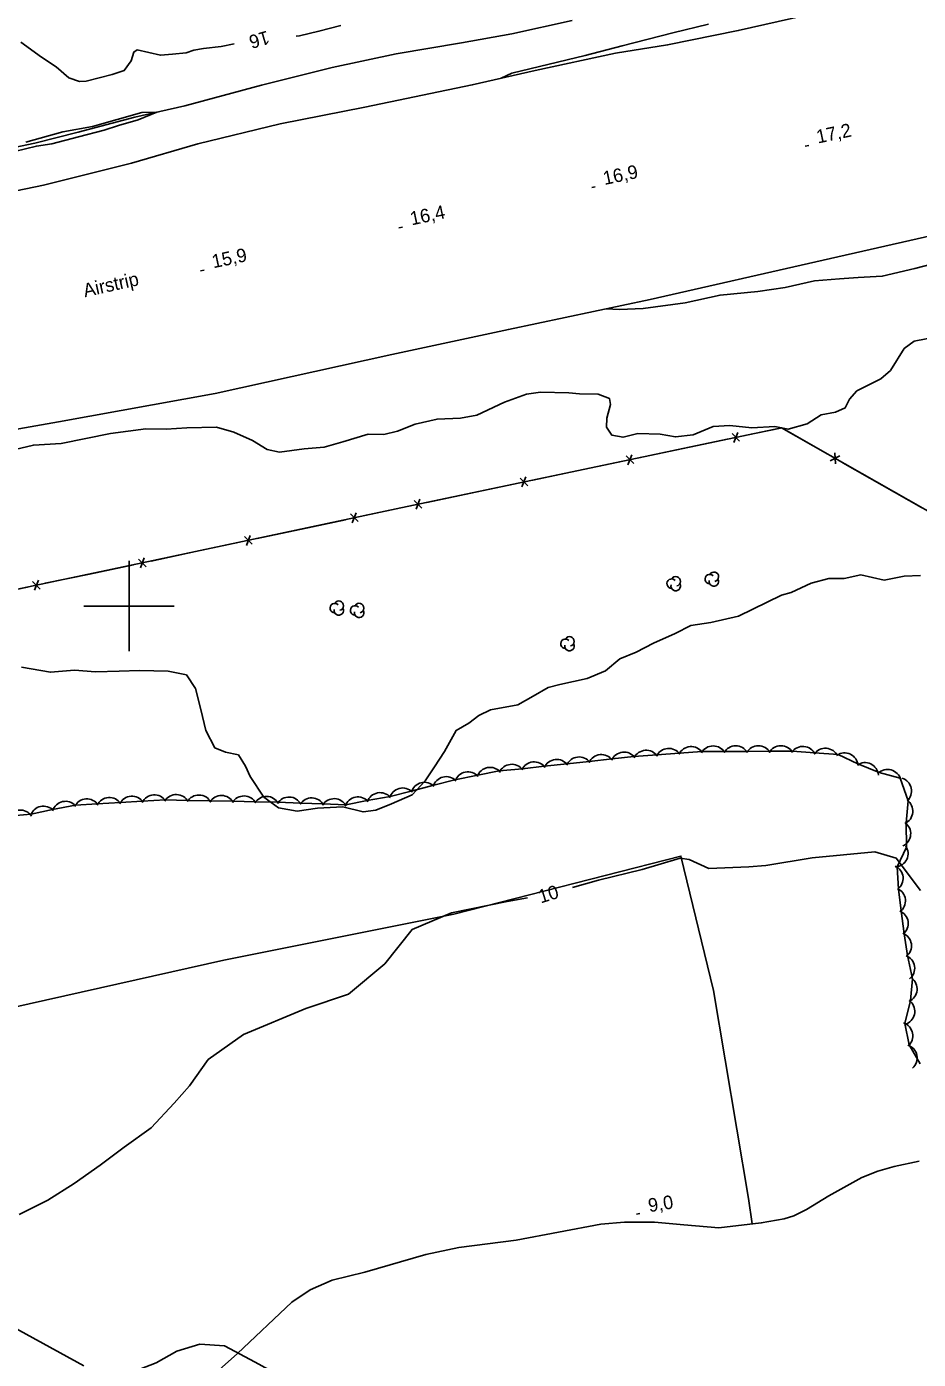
# Model space of a CAD drawing. Extents: x 643342 to 646936, y 5873857 to 5876103.
# Drawn here: x 645577.3 to 645774.9, y 5875433.1 to 5875728.4 of the extents above; entities that cross this region are included whole.
import ezdxf

# ---------------------------------------------------------------- set-up
doc = ezdxf.new("R2010")
doc.units = 0
for name, color, linetype in [('Niveau 1', 7, 'Continuous'), ('Niveau 2', 7, 'Continuous'), ('Niveau 25', 7, 'Continuous'), ('Niveau 3', 7, 'Continuous'), ('Niveau 37', 7, 'Continuous'), ('Niveau 4', 7, 'Continuous'), ('Niveau 44', 7, 'Continuous'), ('Niveau 61', 7, 'Continuous')]:
    doc.layers.add(name, color=color, linetype=linetype)

msp = doc.modelspace()

# ---------------------------------------------------------------- linework, layer by layer
at = {"layer": 'Niveau 1'}
for points in [[(645698.25, 5875537.69), (645704, 5875539.3), (645713.71, 5875541.67), (645722.09, 5875544.16), (645724.11, 5875543.83), (645728.5, 5875541.88), (645737.36, 5875542.23), (645741.1, 5875542.51), (645751.41, 5875544.2), (645765.29, 5875545.56), (645770.03, 5875544.18), (645775.4, 5875537.02)], [(645575.67, 5875465.19), (645582, 5875468.38), (645587.83, 5875472.1), (645593.57, 5875476.16), (645598.92, 5875480.13), (645604.92, 5875484.39), (645609.95, 5875489.9), (645613.35, 5875493.69), (645617.55, 5875499.53), (645625.33, 5875505.11), (645639.19, 5875510.88), (645648.62, 5875513.99), (645656.64, 5875520.74), (645662.73, 5875528.37), (645671.48, 5875532.05), (645683.77, 5875534.54), (645688.29, 5875535.35)]]:
    msp.add_lwpolyline(points, dxfattribs=at)
at = {"layer": 'Niveau 2'}
for points in [[(645637.06, 5875726.22), (645637.77, 5875726.34), (645642.08, 5875727.35), (645646.93, 5875728.63)], [(645728.42, 5875728.92), (645720.51, 5875726.97), (645709.24, 5875724.08), (645701.04, 5875721.98), (645684.79, 5875718.04), (645682.47, 5875716.92)], [(645576, 5875724.9), (645580.59, 5875721.6), (645583.81, 5875719.45), (645586.61, 5875717.03), (645588.97, 5875716.19), (645590.45, 5875716.26), (645596.22, 5875717.74), (645598.94, 5875718.67), (645600.47, 5875720.76), (645601.03, 5875722.72), (645601.79, 5875723.19), (645606.93, 5875722.01), (645609.6, 5875722.24), (645612.66, 5875722.56), (645614.38, 5875723.17), (645616.52, 5875723.53), (645620.37, 5875723.98), (645623.29, 5875724.57)], [(645574.63, 5875700.68), (645579.45, 5875701.91), (645582.84, 5875702.43), (645588.78, 5875703.99), (645594.5, 5875705.46), (645597.62, 5875706.43), (645602.03, 5875707.73), (645606.18, 5875709.42), (645602.81, 5875709.36), (645591.9, 5875706.27), (645585.3, 5875705.07), (645577.14, 5875702.8)], [(645705.7, 5875665.84), (645708.66, 5875665.7), (645713.91, 5875665.91), (645723.2, 5875667.19), (645730.97, 5875668.89), (645739.31, 5875669.72), (645745.42, 5875670.6), (645751.88, 5875672.05), (645757.46, 5875672.47), (645761.58, 5875672.79), (645766.93, 5875673.07), (645774.12, 5875674.77), (645778.16, 5875675.84)], [(645779.65, 5875659.76), (645774.02, 5875658.69), (645771.74, 5875657.04), (645768.74, 5875652.21), (645766.6, 5875650.34), (645761.26, 5875647.67), (645759.69, 5875645.86), (645758.73, 5875643.94), (645756.55, 5875642.94), (645753.39, 5875642.37), (645750.26, 5875640.4), (645746.05, 5875639.19), (645743.11, 5875639.76), (645737.98, 5875639.5), (645733.17, 5875639.99), (645729.44, 5875639.77), (645725, 5875637.95), (645721.07, 5875637.47), (645717.66, 5875638.1), (645712.72, 5875638.22), (645709.46, 5875637.41), (645707.01, 5875637.85), (645705.82, 5875639.66), (645705.9, 5875641.6), (645706.69, 5875644.62), (645706.43, 5875646), (645703.92, 5875646.96), (645699.8, 5875647.05)], [(645699.8, 5875647.05), (645697.44, 5875647.21), (645691.14, 5875647.42), (645688.08, 5875646.98), (645683.23, 5875645.17), (645677.03, 5875642.28), (645673.41, 5875641.61), (645668.27, 5875641.41), (645663.4, 5875640.31), (645659.46, 5875638.72), (645656.43, 5875638.04), (645652.96, 5875638.08), (645647.34, 5875636.37), (645643.24, 5875635.23), (645638.76, 5875634.87), (645633.33, 5875634.06), (645630.62, 5875634.71), (645627.31, 5875636.65), (645623.23, 5875638.56), (645619.36, 5875639.67), (645612.81, 5875639.5), (645608.21, 5875639.19), (645603.68, 5875639.29), (645595.88, 5875638.23), (645584.91, 5875636.01), (645578.79, 5875635.65), (645569.63, 5875633.5)], [(645576.13, 5875586.46), (645582.55, 5875585.35), (645587.91, 5875585.82), (645592.55, 5875585.41), (645597.76, 5875585.58), (645602.28, 5875585.75), (645608.67, 5875585.56), (645612.71, 5875584.75), (645614.7, 5875581.74), (645615.92, 5875577.09), (645617.03, 5875572.43), (645618.98, 5875568.6), (645621.36, 5875567.65), (645624.23, 5875567.03), (645625.83, 5875564.56), (645626.84, 5875562.27), (645629.89, 5875557.67), (645633.09, 5875555.28), (645637.22, 5875554.6), (645641.76, 5875555.24), (645647.36, 5875555.5), (645651.87, 5875554.39), (645654.65, 5875554.81), (645658.14, 5875556.17), (645662.72, 5875558.2), (645665.59, 5875561.29), (645667.67, 5875564.37), (645669.88, 5875567.82), (645672.5, 5875572.45), (645675.28, 5875574.09), (645677.48, 5875575.79), (645680.06, 5875577), (645686.15, 5875578.12), (645689.53, 5875580.04), (645692.85, 5875581.96), (645695.48, 5875582.65), (645701.49, 5875583.99), (645705.58, 5875585.63), (645708.77, 5875588.34), (645712.36, 5875589.82), (645716.19, 5875591.78), (645721.03, 5875593.94), (645724.48, 5875595.69), (645728.94, 5875596.38), (645735.08, 5875597.8), (645738.21, 5875599.31), (645744.57, 5875602.4), (645746.75, 5875602.98), (645751.17, 5875605.04), (645755.11, 5875606.11), (645758.46, 5875606.11), (645762.13, 5875606.91), (645767.37, 5875605.76), (645771.8, 5875606.65), (645775.37, 5875606.79)], [(645246.8, 5875436.74), (645309.81, 5875452.91), (645347.57, 5875463.16), (645370.52, 5875468.47), (645498.8, 5875495.97), (645554.04, 5875506.6), (645620.96, 5875521.54), (645671.93, 5875531.75), (645722.29, 5875544.6), (645729.55, 5875514.86), (645737.24, 5875468.76), (645738.05, 5875463.13)], [(645612.62, 5875424.32), (645624.01, 5875434.45), (645636.08, 5875445.81), (645640.13, 5875448.5), (645645.01, 5875450.67), (645652.25, 5875452.47), (645665.77, 5875456.38), (645673.06, 5875457.89), (645685.81, 5875459.55), (645704.55, 5875463.06), (645709.76, 5875463.54), (645716.47, 5875463.49), (645722.94, 5875462.93), (645730.68, 5875462.29), (645740.11, 5875463.36), (645745.18, 5875464.23), (645747.35, 5875464.91), (645750.13, 5875466.34), (645755.11, 5875469.33), (645762.41, 5875473.41), (645765.97, 5875474.81), (645769.57, 5875475.82), (645775.09, 5875477.02)], [(645547.77, 5875454.79), (645589.95, 5875431.69)], [(645658.53, 5875406.54), (645656.54, 5875409.38), (645653.02, 5875414.7), (645648.35, 5875418.59), (645641.79, 5875421.92), (645637.56, 5875425.56), (645633.17, 5875429.6), (645627.96, 5875432.48), (645621.13, 5875436.14), (645615.65, 5875436.5), (645610.56, 5875434.95), (645605.99, 5875432.33), (645600.07, 5875430.1), (645594.61, 5875429.75), (645590.11, 5875428.15), (645585.33, 5875426.93), (645581.41, 5875427.16), (645576.32, 5875427.21)]]:
    msp.add_lwpolyline(points, dxfattribs=at)
at = {"layer": 'Niveau 25'}
for points in [[(645564.93, 5875689.92), (645581.02, 5875693.28), (645600.53, 5875698.09), (645615.25, 5875702.37), (645633.5, 5875706.83), (645652.26, 5875710.53), (645676.04, 5875715.47), (645690.02, 5875718.63), (645707.82, 5875722.48), (645719.32, 5875724.3), (645735, 5875727.48), (645752.7, 5875731.47)], [(646008.31, 5875730.07), (645989.1, 5875725.83), (645979.84, 5875723.79), (645944.67, 5875717.25), (645929.96, 5875714.52), (645882.94, 5875704.39), (645853.73, 5875698.01), (645816.4, 5875690.78), (645786.72, 5875684.12), (645753.83, 5875676.65), (645715.45, 5875667.89)], [(645715.45, 5875667.89), (645684.07, 5875661.28), (645658.19, 5875655.72), (645619.05, 5875647.11), (645584.32, 5875640.84), (645551.64, 5875635.02)]]:
    msp.add_lwpolyline(points, dxfattribs=at)
at = {"layer": 'Niveau 3'}
for p, q in [((645749.82, 5875701.91), (645750.61, 5875702.07)), ((645702.54, 5875692.71), (645703.32, 5875692.88)), ((645659.79, 5875683.77), (645660.57, 5875683.94)), ((645615.85, 5875674.27), (645616.64, 5875674.44)), ((645712.42, 5875465.32), (645713.21, 5875465.44))]:
    msp.add_line(p, q, dxfattribs=at)
at = {"layer": 'Niveau 37'}
for points in [[(645912.67, 5875543.43), (645840.15, 5875585.19), (645786.72, 5875615.54), (645744.58, 5875639.47), (645661.64, 5875622.06)], [(645734.9, 5875638.46), (645734.04, 5875636.24)], [(645744.37, 5875639.43), (645736.44, 5875637.76)], [(645754.73, 5875633.71), (645746.04, 5875638.64)], [(645732.53, 5875636.94), (645722.74, 5875634.89)], [(645735.31, 5875636.51), (645733.63, 5875638.2)], [(645711.83, 5875631.58), (645710.15, 5875633.27)], [(645711.42, 5875633.53), (645710.56, 5875631.31)], [(645722.74, 5875634.89), (645712.96, 5875632.83)], [(645757.52, 5875633.28), (645755.4, 5875632.18)], [(645756.53, 5875631.54), (645756.39, 5875633.92)], [(645699.26, 5875629.96), (645689.47, 5875627.91)], [(645709.04, 5875632.01), (645699.26, 5875629.96)], [(645766.89, 5875626.8), (645758.2, 5875631.74)], [(645685.56, 5875627.08), (645675.77, 5875625.03)], [(645688.35, 5875626.65), (645686.66, 5875628.34)], [(645687.94, 5875628.6), (645687.07, 5875626.38)], [(645775.58, 5875621.87), (645766.89, 5875626.8)], [(645664.45, 5875623.67), (645663.59, 5875621.45)], [(645675.77, 5875625.03), (645665.99, 5875622.98)], [(645661.64, 5875622.06), (645602.9, 5875609.55), (645529.72, 5875594.18), (645467.05, 5875580.77), (645368.14, 5875559.93), (645217.21, 5875528.14)], [(645661.64, 5875622.06), (645651.86, 5875619.98)], [(645664.86, 5875621.72), (645663.18, 5875623.41)], [(645647.95, 5875619.14), (645638.17, 5875617.06)], [(645650.74, 5875618.72), (645649.05, 5875620.4)], [(645650.32, 5875620.67), (645649.47, 5875618.45)], [(645627.26, 5875613.71), (645625.58, 5875615.4)], [(645626.85, 5875615.67), (645625.99, 5875613.44)], [(645638.17, 5875617.06), (645628.39, 5875614.98)], [(645614.69, 5875612.06), (645604.91, 5875609.97)], [(645624.47, 5875614.14), (645614.69, 5875612.06)], [(645601, 5875609.15), (645591.21, 5875607.09)], [(645603.79, 5875608.71), (645602.1, 5875610.4)], [(645603.37, 5875610.67), (645602.52, 5875608.44)], [(645591.21, 5875607.09), (645581.43, 5875605.04)], [(645577.51, 5875604.21), (645567.73, 5875602.16)], [(645580.3, 5875603.78), (645578.62, 5875605.47)], [(645579.89, 5875605.74), (645579.03, 5875603.51)]]:
    msp.add_lwpolyline(points, dxfattribs=at)
at = {"layer": 'Niveau 4'}
msp.add_lwpolyline([(645698.18, 5875729.73), (645684.8, 5875726.78), (645673.66, 5875724.78), (645659.17, 5875722.31), (645644.97, 5875719.28), (645629.33, 5875715.4), (645612.37, 5875710.79), (645601.27, 5875708.32), (645588.73, 5875705), (645579.14, 5875702.58), (645568.82, 5875700.43)], dxfattribs=at)
at = {"layer": 'Niveau 44'}
for points in [[(645775.32, 5875498.62), (645772.87, 5875502.77), (645771.92, 5875507.53), (645773.15, 5875512.6), (645773.65, 5875517.43), (645772.49, 5875522.58), (645771.79, 5875527.38), (645771.08, 5875532.47), (645770.55, 5875537.29), (645770.2, 5875542.23), (645772.28, 5875546.62), (645772.22, 5875551.98), (645772.67, 5875556.82), (645770.9, 5875561.85), (645766.23, 5875563.15), (645761.51, 5875565.03), (645757.12, 5875567.12), (645751.88, 5875567.47), (645747.04, 5875567.86), (645741.87, 5875567.83), (645737.02, 5875567.81), (645731.87, 5875567.79), (645727.02, 5875567.77), (645721.87, 5875567.43), (645717.03, 5875567.03), (645711.89, 5875566.67), (645707.06, 5875566.14), (645701.95, 5875565.59), (645697.12, 5875565.06), (645692, 5875564.51), (645687.18, 5875563.98), (645682.03, 5875563.5), (645677.27, 5875562.52), (645672.2, 5875561.54), (645667.51, 5875560.32), (645662.53, 5875559.02), (645657.83, 5875557.79), (645652.77, 5875556.91), (645648.01, 5875555.99), (645642.92, 5875556.19), (645638.07, 5875556.36), (645632.93, 5875556.55)], [(645632.93, 5875556.55), (645628.07, 5875556.65), (645622.93, 5875556.76), (645618.07, 5875556.85), (645612.93, 5875556.96), (645608.08, 5875557.06), (645602.92, 5875556.78), (645598.07, 5875556.49), (645592.94, 5875556.18), (645588.09, 5875555.89), (645583, 5875554.92), (645578.26, 5875553.88), (645573.19, 5875553.43)]]:
    msp.add_lwpolyline(points, dxfattribs=at)
for centre, radius, start, end in [((645720.24, 5875604.96), 1.05, 44.1154, 269.804), ((645721.14, 5875605.49), 1.05, 282.2692, 149.7263), ((645728.69, 5875605.97), 1.05, 44.1154, 269.804), ((645729.59, 5875605.45), 1.05, 166.9369, 29.6212), ((645729.59, 5875606.5), 1.05, 282.2692, 149.7263), ((645721.14, 5875604.44), 1.05, 166.9369, 29.6212), ((645645.57, 5875599.56), 1.05, 44.1154, 269.804), ((645646.47, 5875600.09), 1.05, 282.2692, 149.7263), ((645650.08, 5875599.03), 1.05, 44.1154, 269.804), ((645650.98, 5875599.56), 1.05, 282.2692, 149.7263), ((645646.47, 5875599.04), 1.05, 166.9369, 29.6212), ((645650.98, 5875598.51), 1.05, 166.9369, 29.6212), ((645696.69, 5875591.66), 1.05, 44.1154, 269.804), ((645697.59, 5875591.14), 1.05, 166.9369, 29.6212), ((645697.59, 5875592.19), 1.05, 282.2692, 149.7263), ((645709.67, 5875564.65), 3, 36.2223, 156.2002), ((645709.67, 5875564.65), 3, 36.2223, 156.2002), ((645709.67, 5875564.65), 3, 36.2223, 156.2002), ((645714.61, 5875565.07), 3, 34.6683, 154.6462), ((645714.61, 5875565.07), 3, 34.6683, 154.6462), ((645714.61, 5875565.07), 3, 34.6683, 154.6462), ((645719.59, 5875565.47), 3, 34.6683, 154.6462), ((645719.59, 5875565.47), 3, 34.6683, 154.6462), ((645719.59, 5875565.47), 3, 34.6683, 154.6462), ((645724.57, 5875565.88), 3, 34.6683, 154.6462), ((645724.57, 5875565.88), 3, 34.6683, 154.6462), ((645724.57, 5875565.88), 3, 34.6683, 154.6462), ((645729.45, 5875566.02), 3, 30.2464, 150.2243), ((645729.45, 5875566.02), 3, 30.2464, 150.2243), ((645729.45, 5875566.02), 3, 30.2464, 150.2243), ((645734.45, 5875566.04), 3, 30.2464, 150.2243), ((645734.45, 5875566.04), 3, 30.2464, 150.2243), ((645734.45, 5875566.04), 3, 30.2464, 150.2243), ((645739.45, 5875566.06), 3, 30.2464, 150.2243), ((645739.45, 5875566.06), 3, 30.2464, 150.2243), ((645739.45, 5875566.06), 3, 30.2464, 150.2243), ((645744.45, 5875566.07), 3, 30.2464, 150.2243), ((645744.45, 5875566.07), 3, 30.2464, 150.2243), ((645744.45, 5875566.07), 3, 30.2464, 150.2243), ((645749.32, 5875565.91), 3, 25.4325, 145.4105), ((645749.32, 5875565.91), 3, 25.4325, 145.4105), ((645749.32, 5875565.91), 3, 25.4325, 145.4105), ((645754.3, 5875565.51), 3, 25.4325, 145.4105), ((645754.3, 5875565.51), 3, 25.4325, 145.4105), ((645754.3, 5875565.51), 3, 25.4325, 145.4105), ((645684.81, 5875561.95), 3, 36.2223, 156.2002), ((645684.81, 5875561.95), 3, 36.2223, 156.2002), ((645684.81, 5875561.95), 3, 36.2223, 156.2002), ((645689.78, 5875562.49), 3, 36.2223, 156.2002), ((645689.78, 5875562.49), 3, 36.2223, 156.2002), ((645689.78, 5875562.49), 3, 36.2223, 156.2002), ((645694.75, 5875563.03), 3, 36.2223, 156.2002), ((645694.75, 5875563.03), 3, 36.2223, 156.2002), ((645694.75, 5875563.03), 3, 36.2223, 156.2002), ((645699.72, 5875563.57), 3, 36.2223, 156.2002), ((645699.72, 5875563.57), 3, 36.2223, 156.2002), ((645699.72, 5875563.57), 3, 36.2223, 156.2002), ((645704.69, 5875564.11), 3, 36.2223, 156.2002), ((645704.69, 5875564.11), 3, 36.2223, 156.2002), ((645704.69, 5875564.11), 3, 36.2223, 156.2002), ((645758.56, 5875564.48), 3, 4.5481, 124.526), ((645758.56, 5875564.48), 3, 4.5481, 124.526), ((645758.56, 5875564.48), 3, 4.5481, 124.526), ((645763.07, 5875562.33), 3, 4.5481, 124.526), ((645763.07, 5875562.33), 3, 4.5481, 124.526), ((645763.07, 5875562.33), 3, 4.5481, 124.526), ((645670.3, 5875559.22), 3, 44.649, 164.627), ((645670.3, 5875559.22), 3, 44.649, 164.627), ((645670.3, 5875559.22), 3, 44.649, 164.627), ((645675.1, 5875560.28), 3, 41.5622, 161.5401), ((645675.1, 5875560.28), 3, 41.5622, 161.5401), ((645675.1, 5875560.28), 3, 41.5622, 161.5401), ((645680, 5875561.28), 3, 41.5622, 161.5401), ((645680, 5875561.28), 3, 41.5622, 161.5401), ((645680, 5875561.28), 3, 41.5622, 161.5401), ((645768.1, 5875560.8), 3, 14.5213, 134.4992), ((645768.1, 5875560.8), 3, 14.5213, 134.4992), ((645768.1, 5875560.8), 3, 14.5213, 134.4992), ((645770.4, 5875559.03), 3, 312.3602, 72.3381), ((645770.4, 5875559.03), 3, 312.3602, 72.3381), ((645770.4, 5875559.03), 3, 312.3602, 72.3381), ((645660.63, 5875556.7), 3, 44.649, 164.627), ((645660.63, 5875556.7), 3, 44.649, 164.627), ((645660.63, 5875556.7), 3, 44.649, 164.627), ((645665.46, 5875557.96), 3, 44.649, 164.627), ((645665.46, 5875557.96), 3, 44.649, 164.627), ((645665.46, 5875557.96), 3, 44.649, 164.627), ((645585.9, 5875553.75), 3, 42.3555, 162.3335), ((645585.9, 5875553.75), 3, 42.3555, 162.3335), ((645585.9, 5875553.75), 3, 42.3555, 162.3335), ((645590.62, 5875554.28), 3, 33.4601, 153.4381), ((645590.62, 5875554.28), 3, 33.4601, 153.4381), ((645590.62, 5875554.28), 3, 33.4601, 153.4381), ((645595.61, 5875554.58), 3, 33.4601, 153.4381), ((645595.61, 5875554.58), 3, 33.4601, 153.4381), ((645595.61, 5875554.58), 3, 33.4601, 153.4381), ((645600.6, 5875554.88), 3, 33.4601, 153.4381), ((645600.6, 5875554.88), 3, 33.4601, 153.4381), ((645600.6, 5875554.88), 3, 33.4601, 153.4381), ((645605.59, 5875555.18), 3, 33.4601, 153.4381), ((645605.59, 5875555.18), 3, 33.4601, 153.4381), ((645605.59, 5875555.18), 3, 33.4601, 153.4381), ((645610.47, 5875555.25), 3, 28.8508, 148.8288), ((645610.47, 5875555.25), 3, 28.8508, 148.8288), ((645610.47, 5875555.25), 3, 28.8508, 148.8288), ((645615.47, 5875555.14), 3, 28.8508, 148.8288), ((645615.47, 5875555.14), 3, 28.8508, 148.8288), ((645615.47, 5875555.14), 3, 28.8508, 148.8288), ((645620.47, 5875555.04), 3, 28.8508, 148.8288), ((645620.47, 5875555.04), 3, 28.8508, 148.8288), ((645620.47, 5875555.04), 3, 28.8508, 148.8288), ((645625.46, 5875554.94), 3, 28.8508, 148.8288), ((645625.46, 5875554.94), 3, 28.8508, 148.8288), ((645625.46, 5875554.94), 3, 28.8508, 148.8288), ((645630.46, 5875554.84), 3, 28.8508, 148.8288), ((645630.46, 5875554.84), 3, 28.8508, 148.8288), ((645630.46, 5875554.84), 3, 28.8508, 148.8288), ((645635.44, 5875554.69), 3, 28.0323, 148.0103), ((645635.44, 5875554.69), 3, 28.0323, 148.0103), ((645635.44, 5875554.69), 3, 28.0323, 148.0103), ((645640.44, 5875554.51), 3, 28.0323, 148.0103), ((645640.44, 5875554.51), 3, 28.0323, 148.0103), ((645640.44, 5875554.51), 3, 28.0323, 148.0103), ((645645.43, 5875554.34), 3, 28.0323, 148.0103), ((645645.43, 5875554.34), 3, 28.0323, 148.0103), ((645645.43, 5875554.34), 3, 28.0323, 148.0103), ((645650.72, 5875554.72), 3, 40.9126, 160.8905), ((645650.72, 5875554.72), 3, 40.9126, 160.8905), ((645650.72, 5875554.72), 3, 40.9126, 160.8905), ((645655.63, 5875555.67), 3, 40.9126, 160.8905), ((645655.63, 5875555.67), 3, 40.9126, 160.8905), ((645655.63, 5875555.67), 3, 40.9126, 160.8905), ((645770.69, 5875554.56), 3, 294.6719, 54.6498), ((645770.69, 5875554.56), 3, 294.6719, 54.6498), ((645770.69, 5875554.56), 3, 294.6719, 54.6498), ((645575.86, 5875551.83), 3, 33.6164, 153.5944), ((645575.86, 5875551.83), 3, 33.6164, 153.5944), ((645575.86, 5875551.83), 3, 33.6164, 153.5944), ((645581.01, 5875552.68), 3, 42.3555, 162.3335), ((645581.01, 5875552.68), 3, 42.3555, 162.3335), ((645581.01, 5875552.68), 3, 42.3555, 162.3335), ((645770.22, 5875549.59), 3, 294.6719, 54.6498), ((645770.22, 5875549.59), 3, 294.6719, 54.6498), ((645770.22, 5875549.59), 3, 294.6719, 54.6498), ((645769.64, 5875545.18), 3, 274.5952, 34.5731), ((645769.64, 5875545.18), 3, 274.5952, 34.5731), ((645769.64, 5875545.18), 3, 274.5952, 34.5731), ((645768.53, 5875539.66), 3, 306.1931, 66.171), ((645768.53, 5875539.66), 3, 306.1931, 66.171), ((645768.53, 5875539.66), 3, 306.1931, 66.171), ((645769.06, 5875534.69), 3, 306.1931, 66.171), ((645769.06, 5875534.69), 3, 306.1931, 66.171), ((645769.06, 5875534.69), 3, 306.1931, 66.171), ((645769.67, 5875529.67), 3, 308.2658, 68.2437), ((645769.67, 5875529.67), 3, 308.2658, 68.2437), ((645769.67, 5875529.67), 3, 308.2658, 68.2437), ((645770.39, 5875524.73), 3, 308.2658, 68.2437), ((645770.39, 5875524.73), 3, 308.2658, 68.2437), ((645770.39, 5875524.73), 3, 308.2658, 68.2437), ((645771.11, 5875519.78), 3, 308.2658, 68.2437), ((645771.11, 5875519.78), 3, 308.2658, 68.2437), ((645771.11, 5875519.78), 3, 308.2658, 68.2437), ((645771.65, 5875515.2), 3, 294.0237, 54.0016), ((645771.65, 5875515.2), 3, 294.0237, 54.0016), ((645771.65, 5875515.2), 3, 294.0237, 54.0016), ((645771.13, 5875510.23), 3, 294.0237, 54.0016), ((645771.13, 5875510.23), 3, 294.0237, 54.0016), ((645771.13, 5875510.23), 3, 294.0237, 54.0016), ((645770.67, 5875504.8), 3, 311.3769, 71.3549), ((645770.67, 5875504.8), 3, 311.3769, 71.3549), ((645770.67, 5875504.8), 3, 311.3769, 71.3549), ((645771.65, 5875499.9), 3, 311.3769, 71.3549), ((645771.65, 5875499.9), 3, 311.3769, 71.3549), ((645771.65, 5875499.9), 3, 311.3769, 71.3549)]:
    msp.add_arc(centre, radius, start, end, dxfattribs=at)
at = {"layer": 'Niveau 61'}
for points in [[(645600, 5875610), (645600, 5875600), (645600, 5875590)], [(645590, 5875600), (645600, 5875600), (645610, 5875600)]]:
    msp.add_lwpolyline(points, dxfattribs=at)

# ---------------------------------------------------------------- texts
at = {"layer": 'Niveau 1'}
msp.add_text('10', height=3, rotation=17.1634, dxfattribs=at).set_placement((645691.22, 5875534.11))
at = {"layer": 'Niveau 2'}
msp.add_text('16', height=3, rotation=196.1623, dxfattribs=at).set_placement((645630.59, 5875727.52))
at = {"layer": 'Niveau 25'}
msp.add_text('Airstrip', height=3, rotation=12.6403, dxfattribs=at).set_placement((645590.19, 5875668.4))
at = {"layer": 'Niveau 3'}
for s, rotation, p in [('17,2 ', 11.9246, (645752.65, 5875702.46)), ('16,9 ', 11.9246, (645705.36, 5875693.27)), ('16,4 ', 11.9246, (645662.61, 5875684.33)), ('15,9 ', 11.9246, (645618.68, 5875674.83)), ('9,0  ', 8.9405, (645715.27, 5875465.72))]:
    msp.add_text(s, height=3, rotation=rotation, dxfattribs=at).set_placement(p)

doc.saveas('drawing.dxf')
